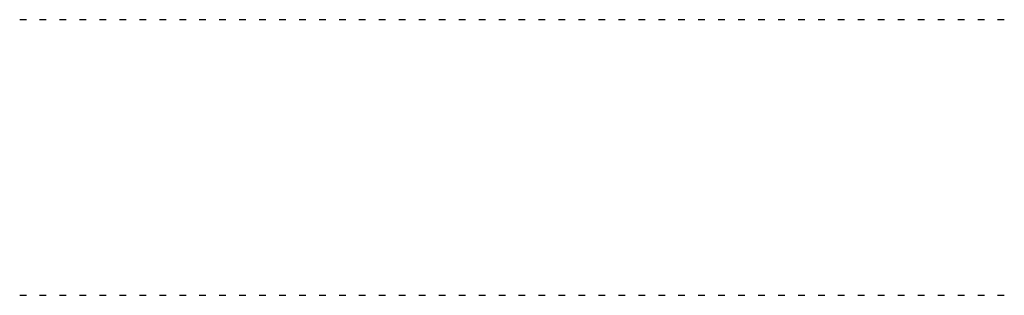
# Model space of a CAD drawing. Extents: x 997 to 109698, y 921 to 94021.
# Tile 447 of 656: x 31404 to 36954, y 30921 to 32471. Entities that reach past the tile are written whole.
import ezdxf

# ---------------------------------------------------------------- set-up
doc = ezdxf.new("R2010")
doc.units = 0
doc.header["$MEASUREMENT"] = 0
doc.layers.add('1', color=7, linetype='CONTINUOUS')

msp = doc.modelspace()

# ---------------------------------------------------------------- linework, layer by layer
at = {"layer": '1', "color": 141}
for p, q in [((31441.179858, 32470.953237), (31403.679858, 32470.953237)), ((31553.679858, 32470.953237), (31516.179858, 32470.953237)), ((31666.179858, 32470.953237), (31628.679858, 32470.953237)), ((31778.679858, 32470.953237), (31741.179858, 32470.953237)), ((31891.179858, 32470.953237), (31853.679858, 32470.953237)), ((32003.679858, 32470.953237), (31966.179858, 32470.953237)), ((32116.179858, 32470.953237), (32078.679858, 32470.953237)), ((32228.679858, 32470.953237), (32191.179858, 32470.953237)), ((32341.179858, 32470.953237), (32303.679858, 32470.953237)), ((32453.679858, 32470.953237), (32416.179858, 32470.953237)), ((32566.179858, 32470.953237), (32528.679858, 32470.953237)), ((32678.679858, 32470.953237), (32641.179858, 32470.953237)), ((32791.179858, 32470.953237), (32753.679858, 32470.953237)), ((32903.679858, 32470.953237), (32866.179858, 32470.953237)), ((33016.179858, 32470.953237), (32978.679858, 32470.953237)), ((33128.679858, 32470.953237), (33091.179858, 32470.953237)), ((33241.179858, 32470.953237), (33203.679858, 32470.953237)), ((33353.679858, 32470.953237), (33316.179858, 32470.953237)), ((33466.179858, 32470.953237), (33428.679858, 32470.953237)), ((33578.679858, 32470.953237), (33541.179858, 32470.953237)), ((33691.179858, 32470.953237), (33653.679858, 32470.953237)), ((33803.679858, 32470.953237), (33766.179858, 32470.953237)), ((33916.179858, 32470.953237), (33878.679858, 32470.953237)), ((34028.679858, 32470.953237), (33991.179858, 32470.953237)), ((34141.179858, 32470.953237), (34103.679858, 32470.953237)), ((34253.679858, 32470.953237), (34216.179858, 32470.953237)), ((34366.179858, 32470.953237), (34328.679858, 32470.953237)), ((34478.679858, 32470.953237), (34441.179858, 32470.953237)), ((34591.179858, 32470.953237), (34553.679858, 32470.953237)), ((34703.679858, 32470.953237), (34666.179858, 32470.953237)), ((34816.179858, 32470.953237), (34778.679858, 32470.953237)), ((34928.679858, 32470.953237), (34891.179858, 32470.953237)), ((35041.179858, 32470.953237), (35003.679858, 32470.953237)), ((35153.679858, 32470.953237), (35116.179858, 32470.953237)), ((35266.179858, 32470.953237), (35228.679858, 32470.953237)), ((35378.679858, 32470.953237), (35341.179858, 32470.953237)), ((35491.179858, 32470.953237), (35453.679858, 32470.953237)), ((35603.679858, 32470.953237), (35566.179858, 32470.953237)), ((35716.179858, 32470.953237), (35678.679858, 32470.953237)), ((35828.679858, 32470.953237), (35791.179858, 32470.953237)), ((35941.179858, 32470.953237), (35903.679858, 32470.953237)), ((36053.679858, 32470.953237), (36016.179858, 32470.953237)), ((36166.179858, 32470.953237), (36128.679858, 32470.953237)), ((36278.679858, 32470.953237), (36241.179858, 32470.953237)), ((36391.179858, 32470.953237), (36353.679858, 32470.953237)), ((36503.679858, 32470.953237), (36466.179858, 32470.953237)), ((36616.179858, 32470.953237), (36578.679858, 32470.953237)), ((36728.679858, 32470.953237), (36691.179858, 32470.953237)), ((36841.179858, 32470.953237), (36803.679858, 32470.953237)), ((36953.679858, 32470.953237), (36916.179858, 32470.953237)), ((31403.679858, 30920.953237), (31441.179858, 30920.953237)), ((31516.179858, 30920.953237), (31553.679858, 30920.953237)), ((31628.679858, 30920.953237), (31666.179858, 30920.953237)), ((31741.179858, 30920.953237), (31778.679858, 30920.953237)), ((31853.679858, 30920.953237), (31891.179858, 30920.953237)), ((31966.179858, 30920.953237), (32003.679858, 30920.953237)), ((32078.679858, 30920.953237), (32116.179858, 30920.953237)), ((32191.179858, 30920.953237), (32228.679858, 30920.953237)), ((32303.679858, 30920.953237), (32341.179858, 30920.953237)), ((32416.179858, 30920.953237), (32453.679858, 30920.953237)), ((32528.679858, 30920.953237), (32566.179858, 30920.953237)), ((32641.179858, 30920.953237), (32678.679858, 30920.953237)), ((32753.679858, 30920.953237), (32791.179858, 30920.953237)), ((32866.179858, 30920.953237), (32903.679858, 30920.953237)), ((32978.679858, 30920.953237), (33016.179858, 30920.953237)), ((33091.179858, 30920.953237), (33128.679858, 30920.953237)), ((33203.679858, 30920.953237), (33241.179858, 30920.953237)), ((33316.179858, 30920.953237), (33353.679858, 30920.953237)), ((33428.679858, 30920.953237), (33466.179858, 30920.953237)), ((33541.179858, 30920.953237), (33578.679858, 30920.953237)), ((33653.679858, 30920.953237), (33691.179858, 30920.953237)), ((33766.179858, 30920.953237), (33803.679858, 30920.953237)), ((33878.679858, 30920.953237), (33916.179858, 30920.953237)), ((33991.179858, 30920.953237), (34028.679858, 30920.953237)), ((34103.679858, 30920.953237), (34141.179858, 30920.953237)), ((34216.179858, 30920.953237), (34253.679858, 30920.953237)), ((34328.679858, 30920.953237), (34366.179858, 30920.953237)), ((34441.179858, 30920.953237), (34478.679858, 30920.953237)), ((34553.679858, 30920.953237), (34591.179858, 30920.953237)), ((34666.179858, 30920.953237), (34703.679858, 30920.953237)), ((34778.679858, 30920.953237), (34816.179858, 30920.953237)), ((34891.179858, 30920.953237), (34928.679858, 30920.953237)), ((35003.679858, 30920.953237), (35041.179858, 30920.953237)), ((35116.179858, 30920.953237), (35153.679858, 30920.953237)), ((35228.679858, 30920.953237), (35266.179858, 30920.953237)), ((35341.179858, 30920.953237), (35378.679858, 30920.953237)), ((35453.679858, 30920.953237), (35491.179858, 30920.953237)), ((35566.179858, 30920.953237), (35603.679858, 30920.953237)), ((35678.679858, 30920.953237), (35716.179858, 30920.953237)), ((35791.179858, 30920.953237), (35828.679858, 30920.953237)), ((35903.679858, 30920.953237), (35941.179858, 30920.953237)), ((36016.179858, 30920.953237), (36053.679858, 30920.953237)), ((36128.679858, 30920.953237), (36166.179858, 30920.953237)), ((36241.179858, 30920.953237), (36278.679858, 30920.953237)), ((36353.679858, 30920.953237), (36391.179858, 30920.953237)), ((36466.179858, 30920.953237), (36503.679858, 30920.953237)), ((36578.679858, 30920.953237), (36616.179858, 30920.953237)), ((36691.179858, 30920.953237), (36728.679858, 30920.953237)), ((36803.679858, 30920.953237), (36841.179858, 30920.953237)), ((36916.179858, 30920.953237), (36953.679858, 30920.953237))]:
    msp.add_line(p, q, dxfattribs=at)

doc.saveas('drawing.dxf')
